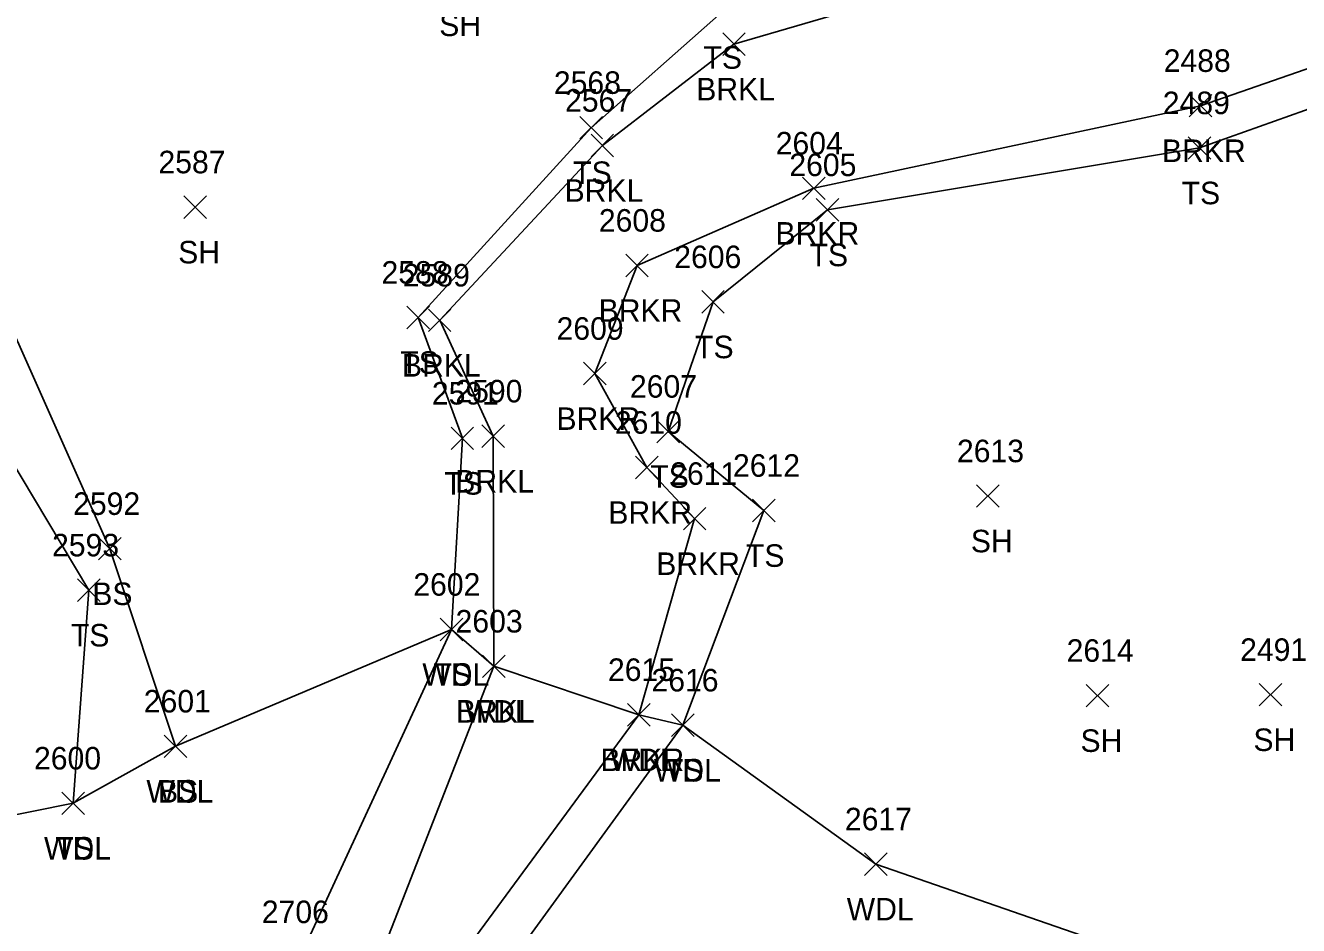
# Model space of a CAD drawing. Extents: x 1505656 to 1508446, y 700805 to 703031.
# Drawn here: x 1506598.8 to 1506711.7, y 702014.6 to 702094.5 of the extents above; entities that cross this region are included whole.
import ezdxf

# ---------------------------------------------------------------- set-up
doc = ezdxf.new("R2010")
doc.units = 0
for name, color, linetype in [('L_A', 7, 'Continuous'), ('L_I', 7, 'Continuous'), ('L_TIC', 7, 'Continuous'), ('LAWA', 7, 'Continuous'), ('LAWE', 7, 'Continuous'), ('LELB', 7, 'Continuous')]:
    doc.layers.add(name, color=color, linetype=linetype)

msp = doc.modelspace()

# ---------------------------------------------------------------- linework, layer by layer
at = {"layer": 'L_TIC'}
for points in [[(1506660.63, 702091.84), (1506662.63, 702093.84)], [(1506662.63, 702091.84), (1506660.63, 702093.84)], [(1506702.01, 702086.37), (1506704.01, 702088.37)], [(1506704.01, 702086.37), (1506702.01, 702088.37)], [(1506647.95, 702084.42), (1506649.95, 702086.42)], [(1506649.95, 702084.42), (1506647.95, 702086.42)], [(1506648.95, 702082.84), (1506650.95, 702084.84)], [(1506650.95, 702082.84), (1506648.95, 702084.84)], [(1506701.93, 702082.62), (1506703.93, 702084.62)], [(1506703.93, 702082.62), (1506701.93, 702084.62)], [(1506667.72, 702079.04), (1506669.72, 702081.04)], [(1506669.72, 702079.04), (1506667.72, 702081.04)], [(1506612.83, 702077.37), (1506614.83, 702079.37)], [(1506614.83, 702077.37), (1506612.83, 702079.37)], [(1506668.92, 702077.12), (1506670.92, 702079.12)], [(1506670.92, 702077.12), (1506668.92, 702079.12)], [(1506652.03, 702072.19), (1506654.03, 702074.19)], [(1506654.03, 702072.19), (1506652.03, 702074.19)], [(1506658.77, 702068.95), (1506660.77, 702070.95)], [(1506660.77, 702068.95), (1506658.77, 702070.95)], [(1506632.62, 702067.57), (1506634.62, 702069.57)], [(1506634.62, 702067.57), (1506632.62, 702069.57)], [(1506634.52, 702067.32), (1506636.52, 702069.32)], [(1506636.52, 702067.32), (1506634.52, 702069.32)], [(1506648.29, 702062.59), (1506650.29, 702064.59)], [(1506650.29, 702062.59), (1506648.29, 702064.59)], [(1506636.53, 702056.84), (1506638.53, 702058.84)], [(1506638.53, 702056.84), (1506636.53, 702058.84)], [(1506639.26, 702057.03), (1506641.26, 702059.03)], [(1506641.26, 702057.03), (1506639.26, 702059.03)], [(1506654.79, 702057.45), (1506656.79, 702059.45)], [(1506656.79, 702057.45), (1506654.79, 702059.45)], [(1506652.89, 702054.25), (1506654.89, 702056.25)], [(1506654.89, 702054.25), (1506652.89, 702056.25)], [(1506683.15, 702051.72), (1506685.15, 702053.72)], [(1506685.15, 702051.72), (1506683.15, 702053.72)], [(1506657.14, 702049.71), (1506659.14, 702051.71)], [(1506659.14, 702049.71), (1506657.14, 702051.71)], [(1506663.28, 702050.43), (1506665.28, 702052.43)], [(1506665.28, 702050.43), (1506663.28, 702052.43)], [(1506605.26, 702047.04), (1506607.26, 702049.04)], [(1506607.26, 702047.04), (1506605.26, 702049.04)], [(1506603.39, 702043.36), (1506605.39, 702045.36)], [(1506605.39, 702043.36), (1506603.39, 702045.36)], [(1506635.56, 702039.87), (1506637.56, 702041.87)], [(1506637.56, 702039.87), (1506635.56, 702041.87)], [(1506635.56, 702039.87), (1506637.56, 702041.87)], [(1506637.56, 702039.87), (1506635.56, 702041.87)], [(1506639.32, 702036.6), (1506641.32, 702038.6)], [(1506641.32, 702036.6), (1506639.32, 702038.6)], [(1506639.32, 702036.6), (1506641.32, 702038.6)], [(1506641.32, 702036.6), (1506639.32, 702038.6)], [(1506692.88, 702034), (1506694.88, 702036)], [(1506694.88, 702034), (1506692.88, 702036)], [(1506708.22, 702034.08), (1506710.22, 702036.08)], [(1506710.22, 702034.08), (1506708.22, 702036.08)], [(1506652.19, 702032.3), (1506654.19, 702034.3)], [(1506654.19, 702032.3), (1506652.19, 702034.3)], [(1506652.19, 702032.3), (1506654.19, 702034.3)], [(1506654.19, 702032.3), (1506652.19, 702034.3)], [(1506656.1, 702031.37), (1506658.1, 702033.37)], [(1506658.1, 702031.37), (1506656.1, 702033.37)], [(1506656.1, 702031.37), (1506658.1, 702033.37)], [(1506658.1, 702031.37), (1506656.1, 702033.37)], [(1506611.09, 702029.5), (1506613.09, 702031.5)], [(1506613.09, 702029.5), (1506611.09, 702031.5)], [(1506611.09, 702029.5), (1506613.09, 702031.5)], [(1506613.09, 702029.5), (1506611.09, 702031.5)], [(1506602.01, 702024.44), (1506604.01, 702026.44)], [(1506604.01, 702024.44), (1506602.01, 702026.44)], [(1506602.01, 702024.44), (1506604.01, 702026.44)], [(1506604.01, 702024.44), (1506602.01, 702026.44)], [(1506673.21, 702019.04), (1506675.21, 702021.04)], [(1506675.21, 702019.04), (1506673.21, 702021.04)]]:
    msp.add_lwpolyline(points, dxfattribs=at)
at = {"layer": 'LAWA'}
msp.add_lwpolyline([(1506617.58, 702111.72), (1506588.06, 702090.95), (1506582.08, 702085.44), (1506577.58, 702080.24), (1506566.59, 702067.39), (1506554.93, 702055.47), (1506543.37, 702034.29), (1506558.21, 702027.32), (1506574.67, 702019.75), (1506603.01, 702025.44), (1506612.09, 702030.5), (1506636.56, 702040.87), (1506640.32, 702037.6), (1506653.19, 702033.3), (1506657.1, 702032.37), (1506674.21, 702020.04), (1506706.92, 702008.69), (1506735.84, 701998.22), (1506771.1, 702010.93), (1506797.81, 702003.57), (1506818.86, 701997.97), (1506844.37, 702035.94)], dxfattribs=at)
at = {"layer": 'LAWE'}
for points in [[(1506686.8, 702100.19), (1506661.63, 702092.84), (1506649.95, 702083.84), (1506635.52, 702068.32), (1506640.26, 702058.03), (1506640.32, 702037.6), (1506629.3, 702009.36), (1506626.61, 702000.33), (1506617.05, 701989.35), (1506612.41, 701980.44), (1506609.57, 701967.87), (1506625.04, 701956.56), (1506634.22, 701953), (1506640.4, 701945.98), (1506636.13, 701940.06), (1506632.84, 701936.58), (1506633.69, 701932.8)], [(1506730.09, 702096.8), (1506703.01, 702087.37), (1506668.72, 702080.04), (1506653.03, 702073.19), (1506649.29, 702063.59), (1506653.89, 702055.25), (1506658.14, 702050.71), (1506653.19, 702033.3), (1506635.33, 702008.99), (1506632.38, 701996.29), (1506625.91, 701986.91), (1506618.62, 701978.35), (1506618.95, 701970.17), (1506628.56, 701963.87), (1506639.32, 701958.87), (1506648.17, 701954.85), (1506651.94, 701948.93), (1506649.27, 701941.56), (1506641.2, 701931.18), (1506633.69, 701932.8)]]:
    msp.add_lwpolyline(points, dxfattribs=at)
at = {"layer": 'LELB'}
for points in [[(1506680.81, 702103.16), (1506660.51, 702095.65), (1506648.95, 702085.42), (1506633.62, 702068.57), (1506637.53, 702057.84), (1506636.56, 702040.87), (1506623.14, 702011.8), (1506622.17, 702002.88), (1506614.7, 701993.08), (1506607.01, 701982.44), (1506601.03, 701969.24), (1506605.33, 701958.42), (1506618.12, 701947.18), (1506626.97, 701938.81), (1506632.57, 701936.32)], [(1506729.54, 702093.11), (1506702.93, 702083.62), (1506669.92, 702078.12), (1506659.77, 702069.95), (1506655.79, 702058.45), (1506664.28, 702051.43), (1506657.1, 702032.37), (1506638.71, 702007.05), (1506637.73, 701994.82), (1506632.34, 701983.73), (1506629.89, 701980.45), (1506627.04, 701978.95), (1506625.27, 701973.57), (1506630.97, 701968.2), (1506640.3, 701965.99), (1506649.25, 701962.63), (1506653.75, 701958.65), (1506670.47, 701970.63), (1506688.13, 701978.95), (1506700.48, 701983.27), (1506715.81, 701989.86)], [(1506582.08, 702085.44), (1506595.4, 702072.37), (1506606.26, 702048.04), (1506612.09, 702030.5)], [(1506577.58, 702080.24), (1506591.1, 702066.62), (1506604.39, 702044.36), (1506603.01, 702025.44)]]:
    msp.add_lwpolyline(points, dxfattribs=at)

# ---------------------------------------------------------------- texts
at = {"layer": 'L_A'}
for s, p in [('SH', (1506635.48, 702093.55)), ('TS', (1506658.92, 702090.65)), ('BRKL', (1506658.28, 702087.84)), ('BRKR', (1506699.6, 702082.37)), ('TS', (1506647.36, 702080.42)), ('BRKL', (1506646.6, 702078.84)), ('TS', (1506701.34, 702078.62)), ('BRKR', (1506665.31, 702075.04)), ('SH', (1506612.32, 702073.37)), ('TS', (1506668.33, 702073.12)), ('BRKR', (1506649.62, 702068.19)), ('TS', (1506658.18, 702064.95)), ('TS', (1506632.03, 702063.57)), ('BRKL', (1506632.17, 702063.32)), ('BRKR', (1506645.88, 702058.59)), ('BRKL', (1506636.9, 702053.03)), ('TS', (1506654.2, 702053.45)), ('TS', (1506635.93, 702052.84)), ('BRKR', (1506650.48, 702050.25)), ('SH', (1506682.64, 702047.72)), ('TS', (1506662.69, 702046.43)), ('BRKR', (1506654.73, 702045.71)), ('BS', (1506604.7, 702043.04)), ('TS', (1506602.8, 702039.36)), ('WDL', (1506633.98, 702035.87)), ('TS', (1506634.97, 702035.87)), ('BRKL', (1506636.96, 702032.6)), ('WDL', (1506637.73, 702032.6)), ('SH', (1506692.37, 702030)), ('SH', (1506707.71, 702030.08)), ('BRKR', (1506649.78, 702028.3)), ('WDL', (1506650.61, 702028.3)), ('WDL', (1506654.52, 702027.37)), ('TS', (1506655.51, 702027.37)), ('WDL', (1506609.5, 702025.5)), ('BS', (1506610.53, 702025.5)), ('WDL', (1506600.42, 702020.44)), ('TS', (1506601.42, 702020.44)), ('WDL', (1506671.63, 702015.04))]:
    msp.add_text(s, height=2, dxfattribs=at).set_placement(p)
at = {"layer": 'L_I'}
for s, p in [('2488', (1506699.75, 702090.37)), ('2568', (1506645.65, 702088.42)), ('2567', (1506646.64, 702086.84)), ('2489', (1506699.67, 702086.62)), ('2604', (1506665.33, 702083.04)), ('2587', (1506610.57, 702081.37)), ('2605', (1506666.54, 702081.12)), ('2608', (1506649.64, 702076.19)), ('2606', (1506656.33, 702072.95)), ('2588', (1506630.36, 702071.57)), ('2589', (1506632.25, 702071.32)), ('2609', (1506645.89, 702066.59)), ('2591', (1506634.83, 702060.84)), ('2590', (1506636.91, 702061.03)), ('2607', (1506652.4, 702061.45)), ('2610', (1506651.06, 702058.25)), ('2613', (1506681.41, 702055.72)), ('2612', (1506661.54, 702054.43)), ('2611', (1506655.97, 702053.71)), ('2592', (1506603, 702051.04)), ('2593', (1506601.13, 702047.36)), ('2602', (1506633.18, 702043.87)), ('2602', (1506633.18, 702043.87)), ('2603', (1506636.93, 702040.6)), ('2603', (1506636.93, 702040.6)), ('2614', (1506691.14, 702038)), ('2491', (1506706.53, 702038.08)), ('2615', (1506650.45, 702036.3)), ('2615', (1506650.45, 702036.3)), ('2616', (1506654.31, 702035.37)), ('2616', (1506654.31, 702035.37)), ('2601', (1506609.27, 702033.5)), ('2601', (1506609.27, 702033.5)), ('2600', (1506599.53, 702028.44)), ('2600', (1506599.53, 702028.44)), ('2617', (1506671.47, 702023.04)), ('2706', (1506619.74, 702014.8))]:
    msp.add_text(s, height=2, dxfattribs=at).set_placement(p)

doc.saveas('drawing.dxf')
